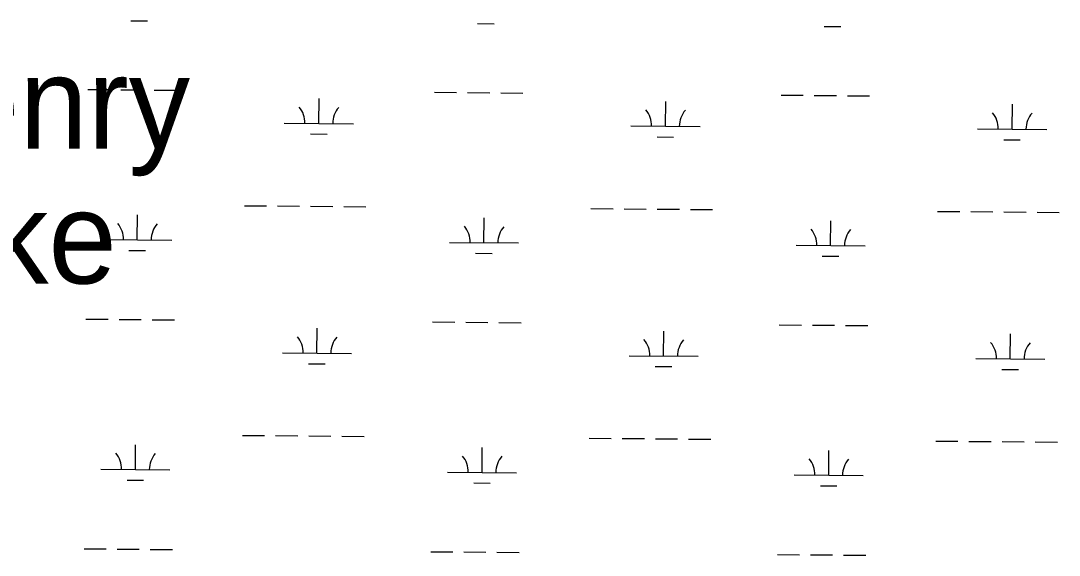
# Model space of a CAD drawing. Extents: x 3271442 to 3309282, y 752266 to 777610.
# Drawn here: x 3298624 to 3300127, y 767403 to 768178 of the extents above; entities that cross this region are included whole.
import ezdxf

# ---------------------------------------------------------------- set-up
doc = ezdxf.new("R2010")
doc.units = 0
doc.layers.add('V-RIVR-IDEN', color=7, linetype='Continuous')
doc.layers.add('V-WETL-SWMP', color=7, linetype='Continuous')

msp = doc.modelspace()

# ---------------------------------------------------------------- linework, layer by layer
at = {"layer": 'V-WETL-SWMP'}
for p, q in [((3298783.3, 768177.6), (3298807.3, 768177.4)), ((3299285.2, 768173.5), (3299309.2, 768173.3)), ((3299787, 768169.3), (3299811, 768169.1)), ((3298721, 768078.1), (3298753, 768077.8)), ((3298769, 768077.7), (3298801, 768077.4)), ((3298817, 768077.3), (3298849, 768077)), ((3299222.9, 768074), (3299254.9, 768073.7)), ((3299270.9, 768073.6), (3299302.9, 768073.3)), ((3299318.9, 768073.2), (3299350.9, 768072.9)), ((3299724.8, 768069.8), (3299756.8, 768069.6)), ((3299772.8, 768069.4), (3299804.8, 768069.2)), ((3299820.8, 768069), (3299852.8, 768068.8)), ((3299055.5, 768028.9), (3299055.8, 768064.9)), ((3299557.4, 768024.8), (3299557.7, 768060.8)), ((3300059.3, 768020.6), (3300059.6, 768056.6)), ((3299005.5, 768029.3), (3299105.5, 768028.5)), ((3299507.4, 768025.2), (3299607.4, 768024.4)), ((3299043.4, 768013.6), (3299067.4, 768013.4)), ((3299545.2, 768009.4), (3299569.2, 768009.2)), ((3300009.3, 768021.1), (3300109.3, 768020.2)), ((3300047.1, 768005.3), (3300071.1, 768005.1)), ((3298947.7, 767909.7), (3298979.7, 767909.5)), ((3298995.7, 767909.3), (3299027.6, 767909.1)), ((3299043.6, 767908.9), (3299075.6, 767908.7)), ((3299091.6, 767908.5), (3299123.6, 767908.3)), ((3299449.5, 767905.6), (3299481.5, 767905.3)), ((3299497.5, 767905.2), (3299529.5, 767904.9)), ((3299545.5, 767904.8), (3299577.5, 767904.5)), ((3299593.5, 767904.4), (3299625.5, 767904.1)), ((3298792.6, 767860.3), (3298792.9, 767896.3)), ((3299294.5, 767856.1), (3299294.8, 767892.1)), ((3299796.4, 767852), (3299796.7, 767888)), ((3299951.4, 767901.5), (3299983.4, 767901.2)), ((3299999.4, 767901.1), (3300031.4, 767900.8)), ((3300047.4, 767900.7), (3300079.4, 767900.4)), ((3300095.4, 767900.3), (3300127.4, 767900)), ((3298742.6, 767860.7), (3298842.6, 767859.8)), ((3298780.5, 767844.9), (3298804.5, 767844.7)), ((3299244.5, 767856.5), (3299344.5, 767855.7)), ((3299746.4, 767852.4), (3299846.4, 767851.6)), ((3299282.4, 767840.8), (3299306.4, 767840.6)), ((3299784.3, 767836.7), (3299808.3, 767836.5)), ((3298718.3, 767745.4), (3298750.3, 767745.2)), ((3298766.3, 767745), (3298798.3, 767744.8)), ((3298814.3, 767744.6), (3298846.3, 767744.4)), ((3299220.2, 767741.3), (3299252.2, 767741)), ((3299268.2, 767740.9), (3299300.2, 767740.6)), ((3299316.2, 767740.5), (3299348.2, 767740.2)), ((3299722.1, 767737.2), (3299754.1, 767736.9)), ((3299770.1, 767736.8), (3299802.1, 767736.5)), ((3299052.7, 767696.2), (3299053, 767732.2)), ((3299554.6, 767692.1), (3299554.9, 767728.1)), ((3299818.1, 767736.4), (3299850.1, 767736.1)), ((3300056.5, 767688), (3300056.8, 767724)), ((3299002.7, 767696.7), (3299102.7, 767695.8)), ((3299504.6, 767692.5), (3299604.6, 767691.7)), ((3299040.6, 767680.9), (3299064.6, 767680.7)), ((3299542.5, 767676.8), (3299566.5, 767676.6)), ((3300006.5, 767688.4), (3300106.5, 767687.6)), ((3300044.4, 767672.6), (3300068.4, 767672.5)), ((3298944.9, 767577.1), (3298976.9, 767576.8)), ((3298992.9, 767576.7), (3299024.9, 767576.4)), ((3299040.9, 767576.3), (3299072.9, 767576)), ((3299088.9, 767575.9), (3299120.9, 767575.6)), ((3299446.8, 767572.9), (3299478.8, 767572.7)), ((3299494.8, 767572.5), (3299526.8, 767572.3)), ((3299542.8, 767572.1), (3299574.8, 767571.9)), ((3299590.8, 767571.7), (3299622.8, 767571.5)), ((3298789.9, 767527.6), (3298790.2, 767563.6)), ((3299291.8, 767523.5), (3299292.1, 767559.5)), ((3299948.7, 767568.8), (3299980.7, 767568.5)), ((3299996.7, 767568.4), (3300028.7, 767568.1)), ((3300044.7, 767568), (3300076.7, 767567.7)), ((3300092.7, 767567.6), (3300124.7, 767567.3)), ((3299793.7, 767519.3), (3299794, 767555.3)), ((3298739.9, 767528), (3298839.9, 767527.2)), ((3298777.8, 767512.3), (3298801.8, 767512.1)), ((3299241.8, 767523.9), (3299341.8, 767523)), ((3299743.7, 767519.7), (3299843.7, 767518.9)), ((3299279.7, 767508.1), (3299303.7, 767507.9)), ((3299781.6, 767504), (3299805.6, 767503.8)), ((3298715.6, 767412.8), (3298747.6, 767412.5)), ((3298763.5, 767412.4), (3298795.5, 767412.1)), ((3298811.5, 767412), (3298843.5, 767411.7)), ((3299217.4, 767408.6), (3299249.4, 767408.4)), ((3299265.4, 767408.2), (3299297.4, 767408)), ((3299313.4, 767407.8), (3299345.4, 767407.6)), ((3299719.3, 767404.5), (3299751.3, 767404.2)), ((3299767.3, 767404.1), (3299799.3, 767403.8)), ((3299815.3, 767403.7), (3299847.3, 767403.4))]:
    msp.add_line(p, q, dxfattribs=at)
for centre, start, end in [((3299000.2, 768029.8), 358.7563, 40.2999), ((3299110.7, 768028.9), 138.7563, 180.2999), ((3299502.1, 768025.7), 358.7563, 40.2999), ((3299612.6, 768024.8), 138.7563, 180.2999), ((3300004, 768021.6), 358.7563, 40.2999), ((3300114.5, 768020.7), 138.7563, 180.2999), ((3298737.4, 767861.2), 358.7563, 40.2999), ((3298847.9, 767860.3), 138.7563, 180.2999), ((3299239.3, 767857.1), 358.7563, 40.2999), ((3299349.8, 767856.1), 138.7563, 180.2999), ((3299741.2, 767852.9), 358.7563, 40.2999), ((3299851.7, 767852), 138.7563, 180.2999), ((3298997.5, 767697.2), 358.7563, 40.2999), ((3299108, 767696.3), 138.7563, 180.2999), ((3299499.4, 767693), 358.7563, 40.2999), ((3299609.9, 767692.1), 138.7563, 180.2999), ((3300001.3, 767688.9), 358.7563, 40.2999), ((3300111.8, 767688), 138.7563, 180.2999), ((3298734.7, 767528.5), 358.7563, 40.2999), ((3298845.2, 767527.6), 138.7563, 180.2999), ((3299236.6, 767524.4), 358.7563, 40.2999), ((3299347, 767523.5), 138.7563, 180.2999), ((3299738.5, 767520.3), 358.7563, 40.2999), ((3299848.9, 767519.3), 138.7563, 180.2999)]:
    msp.add_arc(centre, 35.2, start, end, dxfattribs=at)

# ---------------------------------------------------------------- texts
at = {"layer": 'V-RIVR-IDEN'}
for s, p in [('Henry', (3298394.7, 767992.5)), ('Lake', (3298377.3, 767797))]:
    msp.add_text(s, height=132.99, dxfattribs=at).set_placement(p)

doc.saveas('drawing.dxf')
